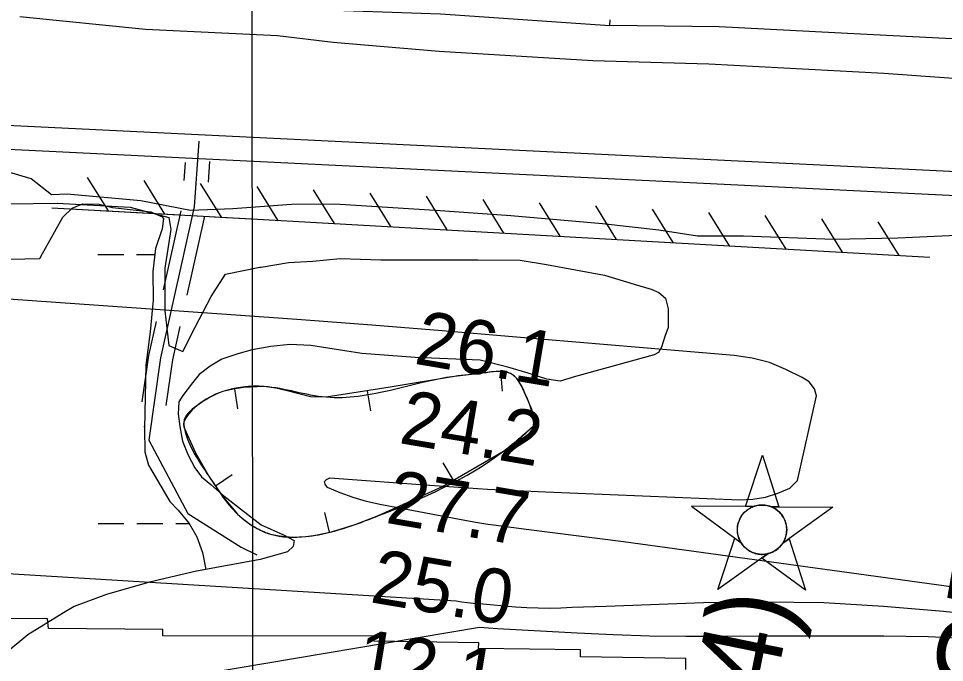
# Model space of a CAD drawing. Extents: x 3297753 to 3335611, y 652252 to 677623.
# Drawn here: x 3327856 to 3329002, y 673384 to 674180 of the extents above; entities that cross this region are included whole.
import ezdxf

# ---------------------------------------------------------------- set-up
doc = ezdxf.new("R2010")
doc.units = 0
for name, color, linetype in [('V-BORW-LINE', 7, 'Continuous'), ('V-CHAN-NAID', 7, 'Continuous'), ('V-GRID-MAJR', 7, 'Continuous'), ('V-LEVE-TOET', 7, 'Continuous'), ('V-RIVR-RANG', 7, 'Continuous'), ('V-ROAD-CNTR', 7, 'Continuous'), ('V-RRAP-FSHR', 7, 'Continuous'), ('V-RRAP-RVMT', 7, 'Continuous'), ('V-SITE-VEGE', 7, 'Continuous'), ('V-SURV-LINE', 7, 'Continuous'), ('V-TOPO-MAJR', 7, 'Continuous'), ('V-TOPO-MINR', 7, 'Continuous'), ('V-TOPO-SHOR', 7, 'Continuous'), ('V-WETL-SWMP', 7, 'Continuous')]:
    doc.layers.add(name, color=color, linetype=linetype)

msp = doc.modelspace()

# ---------------------------------------------------------------- linework, layer by layer
at = {"layer": 'V-BORW-LINE'}
for p, q in [((3328452, 673743.9), (3328454.2, 673719)), ((3328122.9, 673722), (3328126.8, 673697.3)), ((3328287.2, 673719.7), (3328291.2, 673695)), ((3328393.8, 673608.9), (3328381.3, 673630.6)), ((3328099.2, 673602.1), (3328119.9, 673616.1)), ((3328240.5, 673544.7), (3328234.9, 673569.1))]:
    msp.add_line(p, q, dxfattribs=at)
msp.add_lwpolyline([(3328497.8, 673680.6), (3328495.1, 673683.7), (3328492.1, 673689.3), (3328489.7, 673698), (3328488.5, 673702.2), (3328486.7, 673706.4), (3328478.3, 673725.7), (3328472.8, 673734.4), (3328469.1, 673738.1), (3328464.5, 673741), (3328460.2, 673742.8), (3328452.7, 673743.9), (3328441.2, 673742.9), (3328429.8, 673741.2), (3328412.4, 673739.4), (3328395.1, 673737.4), (3328315.6, 673724.2), (3328236.2, 673711.5), (3328217, 673712.2), (3328188.3, 673719.5), (3328173.9, 673723), (3328159.5, 673724.8), (3328133.9, 673723.8), (3328121.1, 673721.8), (3328108.3, 673718.6), (3328099.6, 673715.5), (3328087.7, 673709.3), (3328076.2, 673701.1), (3328071.1, 673696.6), (3328064.6, 673689.2), (3328062.1, 673685.2), (3328060.2, 673680.8), (3328059.9, 673678.8), (3328059.9, 673677.3), (3328060.2, 673675), (3328061, 673672.9), (3328074.7, 673642.9), (3328091.1, 673614), (3328107.6, 673589.6), (3328126.7, 673567.1), (3328132.3, 673561.9), (3328141.3, 673555.2), (3328151.1, 673549.3), (3328159.1, 673545.2), (3328163.2, 673543.6), (3328167.6, 673542.3), (3328178.4, 673540.1), (3328194.8, 673538.7), (3328211.2, 673539.4), (3328227, 673541.6), (3328242.8, 673545.2), (3328272.4, 673554.4), (3328301.3, 673565.2), (3328380.5, 673601.2), (3328456, 673645), (3328477.8, 673661.7), (3328497.8, 673680.6)], dxfattribs=at)
msp.add_spline([(3328497.8, 673680.6), (3328456, 673645), (3328301.3, 673565.2), (3328242.8, 673545.2), (3328211.2, 673539.4), (3328167.6, 673542.3), (3328151.1, 673549.3), (3328126.7, 673567.1), (3328091.1, 673614), (3328061, 673672.9), (3328060.2, 673680.8), (3328076.2, 673701.1), (3328108.3, 673718.6), (3328159.5, 673724.8), (3328236.2, 673711.5), (3328395.1, 673737.4), (3328429.8, 673741.2), (3328464.5, 673741), (3328486.7, 673706.4), (3328497.8, 673680.6)], degree=3, dxfattribs=at)
at = {"layer": 'V-CHAN-NAID'}
for points in [[(3328765, 673576.3), (3328755.4, 673576.4), (3328776.6, 673639.9), (3328796.8, 673576.1), (3328787.2, 673576.2), (3328785.6, 673576.8), (3328783.5, 673577.4), (3328781.5, 673577.8), (3328779.5, 673578.1), (3328778.3, 673578.3), (3328776.8, 673578.3), (3328775, 673578.3), (3328773.7, 673578.3), (3328771.8, 673578.1), (3328770.4, 673577.8), (3328768.6, 673577.5), (3328767.1, 673577), (3328766, 673576.7)], [(3328765, 673576.3), (3328688.5, 673576.9), (3328750.1, 673531.5), (3328749, 673533.4), (3328748.2, 673535), (3328747.3, 673537), (3328746.7, 673539), (3328746.3, 673540.4), (3328745.9, 673542), (3328745.7, 673543.4), (3328745.5, 673545), (3328745.4, 673546.8), (3328745.4, 673548.4), (3328745.5, 673550.4), (3328745.7, 673552), (3328746.1, 673554.3), (3328746.5, 673556.2), (3328747.1, 673558.1), (3328747.8, 673559.7), (3328748.5, 673561.3), (3328749.3, 673562.9), (3328750.4, 673564.6), (3328751.4, 673566.1), (3328752.4, 673567.3), (3328753.4, 673568.5), (3328754.7, 673569.8), (3328755.8, 673570.8), (3328757.5, 673572.2), (3328758.7, 673573.1), (3328760.4, 673574.1), (3328762.1, 673575.1), (3328763.6, 673575.8)], [(3328787.2, 673576.2), (3328863.7, 673575.6), (3328801.5, 673531.1), (3328802.4, 673532.6), (3328803.4, 673534.5), (3328804.1, 673536), (3328804.8, 673538), (3328805.4, 673539.8), (3328805.8, 673541.4), (3328806.1, 673543.4), (3328806.3, 673545), (3328806.4, 673547.2), (3328806.4, 673549.3), (3328806.2, 673551.5), (3328806, 673553.3), (3328805.5, 673555.5), (3328804.8, 673557.6), (3328804.1, 673559.6), (3328803.4, 673561.1), (3328802.4, 673563), (3328801.4, 673564.7), (3328800.1, 673566.4), (3328798.9, 673567.9), (3328797.6, 673569.3), (3328796, 673570.8), (3328794.2, 673572.2), (3328792.6, 673573.4), (3328790.7, 673574.5), (3328789.2, 673575.3)], [(3328783.5, 673518.2), (3328721.3, 673473.7), (3328742.4, 673537.2), (3328750.1, 673531.5), (3328750.7, 673530.5), (3328752.1, 673528.7), (3328753.3, 673527.3), (3328754.8, 673525.7), (3328756.2, 673524.5), (3328757.6, 673523.3), (3328759, 673522.4), (3328760.7, 673521.3), (3328762.4, 673520.4), (3328764.2, 673519.6), (3328765.7, 673519), (3328767.3, 673518.5), (3328769.5, 673517.9), (3328771.1, 673517.7), (3328773.1, 673517.4), (3328774.6, 673517.3), (3328776.5, 673517.3), (3328778.2, 673517.4), (3328779.9, 673517.5), (3328781.8, 673517.8)], [(3328801.5, 673531.1), (3328809.3, 673536.7), (3328829.5, 673472.9), (3328775.7, 673512.6), (3328783.5, 673518.2), (3328785.1, 673518.7), (3328786.7, 673519.3), (3328788.9, 673520.2), (3328790.6, 673521.1), (3328792.5, 673522.2), (3328794.2, 673523.4), (3328795.8, 673524.6), (3328797.1, 673525.8), (3328798.5, 673527.2), (3328799.7, 673528.6), (3328800.8, 673530.1)]]:
    msp.add_lwpolyline(points, close=True, dxfattribs=at)
msp.add_circle((3328775.9, 673547.8), 30.5, dxfattribs=at)
at = {"layer": 'V-GRID-MAJR'}
msp.add_spline([(3328166.3, 657657.4), (3328162.4, 660686.2), (3328154.4, 666747.6), (3328146.5, 672809), (3328142.5, 675841.7)], degree=3, dxfattribs=at)
at = {"layer": 'V-LEVE-TOET'}
for points in [[(3327857.2, 674182.6), (3328012.7, 674166.8), (3328176.1, 674159.2), (3328245.1, 674150.6), (3328376.2, 674139.7), (3328566.5, 674128.1), (3328710.1, 674124), (3328926.8, 674112.6), (3329104.7, 674099.5), (3329212.1, 674086.3), (3329373.7, 674064.7), (3329553, 674027.1), (3329704.2, 673999.8)], [(3327871.3, 673981.7), (3327840.6, 673990.9), (3327726.4, 673994.6), (3327572, 673995.5), (3327454.1, 673998.4), (3327326.6, 674001), (3327216.2, 674006.8), (3327098.2, 674010.5), (3326941.4, 674018), (3326776, 674025.6), (3326660.6, 674040.1)], [(3328068.5, 673942.5), (3328007, 673954.7), (3327916, 673962.8), (3327896.5, 673962.1), (3327871.3, 673981.7)], [(3329706.9, 673807.1), (3329542.9, 673837.9), (3329368.2, 673866.7), (3329226.9, 673889.7), (3329069.4, 673908), (3329016.4, 673911.5), (3328944, 673908.5), (3328864.9, 673906.9), (3328752.8, 673911), (3328696.1, 673910.8), (3328648.1, 673918.4), (3328578.3, 673926.2), (3328465, 673936.1), (3328377.3, 673942), (3328247, 673950.5), (3328193.6, 673949.8), (3328120.7, 673944.8), (3328068.5, 673942.5)]]:
    msp.add_lwpolyline(points, dxfattribs=at)
at = {"layer": 'V-ROAD-CNTR'}
for points in [[(3328078.7, 674028.4), (3328073, 673946.9), (3328031.4, 673760.4), (3328016.8, 673658.7), (3328065.2, 673567.9), (3328131, 673526.1), (3328150.7, 673516.6)], [(3328061.9, 674002.1), (3328060.3, 673979.6)], [(3328092, 674003), (3328090.2, 673977.5)], [(3328056.6, 673942.1), (3328034.8, 673844.5)], [(3328085.8, 673935.5), (3328064.1, 673837.9)], [(3328026.1, 673805.4), (3328016.6, 673763.1), (3328008.4, 673705.9)], [(3328055.4, 673798.9), (3328046.2, 673757.7), (3328038.1, 673701.6)]]:
    msp.add_lwpolyline(points, dxfattribs=at)
at = {"layer": 'V-RRAP-FSHR'}
for p, q in [((3327966.9, 673942), (3327941.1, 673983.5)), ((3328036.8, 673938.2), (3328011, 673979.7)), ((3328106.7, 673934.4), (3328080.9, 673975.9)), ((3328176.6, 673930.5), (3328150.9, 673972.1)), ((3328246.5, 673926.6), (3328220.8, 673968.1)), ((3328316.4, 673922.6), (3328290.7, 673964.1)), ((3328386.3, 673918.6), (3328360.6, 673960.2)), ((3328456.2, 673914.7), (3328430.5, 673956.2)), ((3328526.1, 673910.7), (3328500.4, 673952.2)), ((3328595.9, 673906.7), (3328570.2, 673948.3)), ((3328665.8, 673902.8), (3328640.1, 673944.3)), ((3328735.7, 673898.8), (3328710, 673940.3)), ((3328805.6, 673894.8), (3328779.9, 673936.4)), ((3328875.5, 673890.9), (3328849.8, 673932.4)), ((3328945.4, 673886.9), (3328919.7, 673928.4))]:
    msp.add_line(p, q, dxfattribs=at)
for points in [[(3327897, 673945.9), (3328151.4, 673932), (3328983.5, 673884.7)], [(3327897, 673945.9), (3328055.8, 673937.2)], [(3328097.8, 673934.9), (3328151.4, 673932), (3328983.5, 673884.7)]]:
    msp.add_lwpolyline(points, dxfattribs=at)
at = {"layer": 'V-RRAP-RVMT'}
for p, q in [((3327891.6, 673437.6), (3327763.8, 673438.3)), ((3327892.6, 673425.6), (3327891.6, 673437.6)), ((3328034.3, 673424.4), (3327892.6, 673425.6)), ((3328034.4, 673416.7), (3328034.3, 673424.4)), ((3328295.5, 673416.2), (3328034.4, 673416.7)), ((3328295.3, 673410), (3328295.5, 673416.2)), ((3328425.3, 673407.9), (3328295.3, 673410)), ((3328425.1, 673400.9), (3328425.3, 673407.9)), ((3328551.1, 673399.1), (3328425.1, 673400.9)), ((3328551.2, 673390.7), (3328551.1, 673399.1)), ((3328681.6, 673388.6), (3328551.2, 673390.7)), ((3328681.5, 673375), (3328681.6, 673388.6))]:
    msp.add_line(p, q, dxfattribs=at)
at = {"layer": 'V-SITE-VEGE'}
for points in [[(3327755, 673949.6), (3327903.5, 673951.6), (3327993.8, 673946.5), (3328041.5, 673934), (3328044, 673918.9), (3328036.5, 673871.2), (3328036.5, 673818.5), (3328041.5, 673775.8), (3328059.1, 673768.3), (3328074.1, 673798.4), (3328094.2, 673836.1), (3328111.7, 673863.7), (3328154.1, 673872.4), (3328155.8, 673872.6), (3328189.6, 673878.1), (3328219.9, 673879.7), (3328253.7, 673883.3)], [(3328253.7, 673883.3), (3328303.9, 673881.5), (3328424.1, 673881.4), (3328476.3, 673881.2), (3328508.9, 673875.8), (3328581, 673862.4), (3328617.4, 673851.4), (3328638.5, 673845.3), (3328648.3, 673841.3), (3328656.5, 673834.1), (3328659.5, 673821.1), (3328659.7, 673810.9), (3328659.6, 673798), (3328655.6, 673786.6), (3328651.5, 673773.7), (3328647.9, 673767.1), (3328642.3, 673764), (3328545.1, 673737.2), (3328526.1, 673731.5), (3328509.3, 673734), (3328486.2, 673741.3), (3328461.1, 673748.7), (3328427.1, 673757.3), (3328346.6, 673760.9), (3328280.7, 673765.9), (3328217.2, 673775.7), (3328191.2, 673776.7), (3328168, 673774.2), (3328144.8, 673770.2), (3328127.1, 673765.3), (3328107.4, 673758.8), (3328092.8, 673749.9), (3328079.3, 673739.9), (3328070.9, 673729.3), (3328059, 673713.8), (3328054.2, 673706), (3328053.2, 673691), (3328055.4, 673675.3), (3328058.4, 673657.2), (3328065.7, 673639.9), (3328073.7, 673624.5), (3328081.9, 673613), (3328093.5, 673603.8), (3328107.5, 673591.5), (3328126.6, 673576.4), (3328155.8, 673553.7), (3328183.6, 673541.6), (3328196.9, 673534.4), (3328195.6, 673526.9), (3328188.5, 673520.3), (3328154.6, 673510.9), (3328075.9, 673496.4), (3328017.6, 673482.9), (3327964.4, 673467.8), (3327924.6, 673452.9), (3327911.2, 673444.8), (3327867.3, 673417.8), (3327842.7, 673397.6)]]:
    msp.add_lwpolyline(points, dxfattribs=at)
at = {"layer": 'V-SURV-LINE'}
for points in [[(3325228.3, 674175.7), (3329093, 673986.9)], [(3329091.5, 673957), (3325226.9, 674145.7)]]:
    msp.add_lwpolyline(points, dxfattribs=at)
at = {"layer": 'V-TOPO-MAJR'}
msp.add_lwpolyline([(3329283.2, 673439.7), (3328604.2, 673532.6), (3328575, 673536.5), (3328545.8, 673540.4), (3328516.6, 673544.1), (3328487.4, 673547.8), (3328443.6, 673553.3), (3328436.3, 673554.3), (3328429, 673555.4), (3328421.7, 673556.6), (3328414.5, 673557.9), (3328302.7, 673579), (3328286.1, 673582.8), (3328269.7, 673587.5), (3328253.7, 673593.3), (3328237.9, 673600), (3328235.2, 673604), (3328234.5, 673607.4), (3328236.8, 673610), (3328241.1, 673612.1), (3328364.3, 673602.8), (3328400.2, 673600.3), (3328436, 673598), (3328471.9, 673596.2), (3328507.8, 673594.5), (3328748.1, 673584.9), (3328764.3, 673585.6), (3328780.1, 673587.9), (3328795.3, 673592.8), (3328810.1, 673599.3), (3328819.8, 673608.6), (3328843.3, 673713.4), (3328840.6, 673722), (3328834, 673730.8), (3328825.5, 673735.9), (3328805.5, 673746.1), (3328785, 673754.4), (3328763.5, 673759.8), (3328741.4, 673763.2), (3328467, 673786.5), (3328380, 673793.7), (3328292.9, 673800.6), (3328205.8, 673807.2), (3328118.7, 673813.5), (3327655.2, 673845.9)], dxfattribs=at)
at = {"layer": 'V-TOPO-MINR'}
for points in [[(3329230.5, 673421.8), (3329000.5, 673446.6), (3328926.4, 673452.9), (3328852.3, 673457.2), (3328778, 673458.3), (3328703.6, 673457.3), (3328582.9, 673453), (3328568.9, 673452.5), (3328554.8, 673452), (3328540.8, 673451.4), (3328526.8, 673450.9), (3328512.8, 673450.5), (3328498.8, 673450.6), (3328484.8, 673451.1), (3328470.8, 673452.1), (3328425.7, 673455.9), (3328418.6, 673456.6), (3328411.5, 673457.4), (3328404.3, 673458.3), (3328397.2, 673459.3), (3327470, 673515.7)], [(3329036.7, 673413), (3328981.6, 673415.1), (3328926.5, 673416.1), (3328905.9, 673416.2), (3328861, 673416.3), (3328816.2, 673416.2), (3328771.3, 673416), (3328726.4, 673415.6), (3328681.5, 673415.5), (3328636.6, 673416.1), (3328591.8, 673417.6), (3328546.9, 673419.7), (3328448.6, 673425.3), (3328426.3, 673426.7), (3327438.8, 673260.8)]]:
    msp.add_lwpolyline(points, dxfattribs=at)
at = {"layer": 'V-TOPO-SHOR'}
for points in [[(3326467.7, 674277.2), (3326653.1, 674265.4), (3326804.5, 674261), (3326995.8, 674252.7), (3327251.2, 674239.3), (3327455.8, 674230.1), (3327668.7, 674221.1), (3327902.9, 674205.3), (3328114.2, 674194.7), (3328377.9, 674186), (3328587.5, 674171.2)], [(3329462.6, 674121), (3329269, 674138.7), (3329108.3, 674149.9), (3328897.8, 674160.8), (3328722.6, 674169.7), (3328587.5, 674171.2), (3328587.9, 674178.3)]]:
    msp.add_lwpolyline(points, dxfattribs=at)
at = {"layer": 'V-WETL-SWMP'}
for p, q in [((3327953.8, 673888.2), (3327985.8, 673888.2)), ((3328001.8, 673888.2), (3328024.2, 673888.2)), ((3328010.8, 673675.6), (3328011.7, 673675.6)), ((3327954.1, 673555.5), (3327986.1, 673555.5)), ((3328002.1, 673555.5), (3328034.1, 673555.6)), ((3328050.1, 673555.6), (3328066.5, 673555.6))]:
    msp.add_line(p, q, dxfattribs=at)
msp.add_lwpolyline([(3327844.8, 673882.3), (3327881.9, 673883.3), (3327885.4, 673889.4), (3327896.6, 673909.2), (3327910.6, 673934.5), (3327921.8, 673945.4), (3327934.9, 673950.8), (3327955.5, 673950.5), (3327972, 673946.2), (3328019.3, 673940.9), (3328027.5, 673937.4), (3328033, 673935.3), (3328035, 673932.5), (3328033.5, 673920.1), (3328025, 673895.5), (3328022, 673867.3), (3328022.3, 673831.6), (3328018.4, 673792.4), (3328013.1, 673751.2), (3328011.6, 673672.9), (3328012, 673644), (3328016.6, 673627.4), (3328042.9, 673582.5), (3328053.1, 673572.1), (3328066.7, 673555.4), (3328076.1, 673538.8), (3328083.5, 673519.5), (3328087.4, 673498.5), (3328075.9, 673496.4), (3328017.6, 673482.9), (3327964.4, 673467.8), (3327924.6, 673452.9), (3327911.2, 673444.8), (3327867.3, 673417.8), (3327842.7, 673397.6)], dxfattribs=at)

# ---------------------------------------------------------------- texts
at = {"layer": 'V-CHAN-NAID'}
for s, rotation, p in [('RICHARD POWEL RANGE REAR', 80.0403, (3328833.1, 671906)), ('RICHARD POWEL RANGE FRONT (218.4)', 78.4486, (3328293.6, 670913.6))]:
    msp.add_text(s, height=100, rotation=rotation, dxfattribs=at).set_placement(p)
at = {"layer": 'V-RIVR-RANG'}
for s, rotation, p in [('26.1', 350.3983, (3328344, 673753.3)), ('24.2', 350.3983, (3328325.2, 673655.1)), ('27.7', 350.3983, (3328308.7, 673556.5)), ('25.0', 350.3983, (3328289.4, 673458.3)), ('12.1', 350.6773, (3328270.2, 673359.5))]:
    msp.add_text(s, height=67, rotation=rotation, dxfattribs=at).set_placement(p)

doc.saveas('drawing.dxf')
